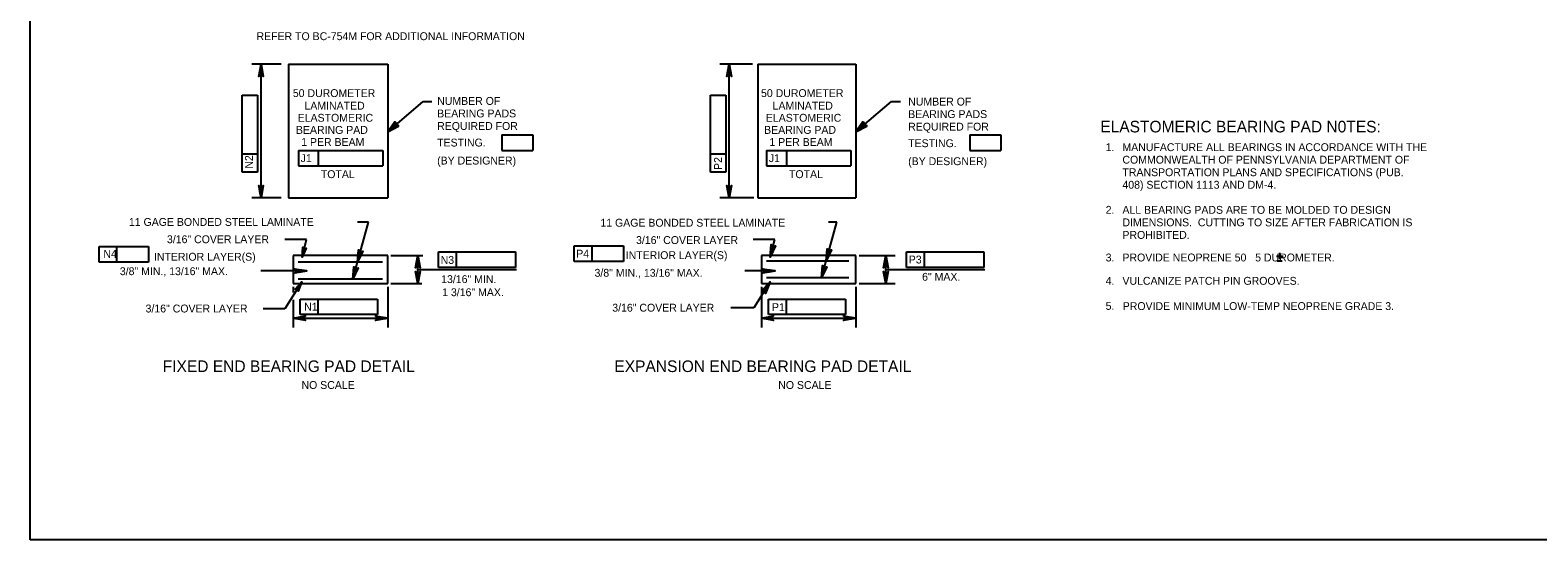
# Model space of a CAD drawing. Extents: x 638175 to 640495, y 294277 to 298435.
# Drawn here: x 639316 to 639891, y 296668 to 296863 of the extents above; entities that cross this region are included whole.
import ezdxf

# ---------------------------------------------------------------- set-up
doc = ezdxf.new("R2010")
doc.units = 0
for name, color, linetype in [('2', 7, 'Continuous'), ('3', 7, 'Continuous'), ('4', 7, 'Continuous'), ('5', 7, 'Continuous'), ('6', 7, 'Continuous'), ('7', 7, 'Continuous')]:
    doc.layers.add(name, color=color, linetype=linetype)

msp = doc.modelspace()

# ---------------------------------------------------------------- linework, layer by layer
at = {"layer": '2'}
for p, q in [((639316.46, 296668.46), (639316.46, 297232.46)), ((639412.15, 296849.9), (639400.92, 296849.9)), ((639591.87, 296849.9), (639579.41, 296849.9)), ((639466.32, 296835.68), (639469.58, 296835.68)), ((639644.82, 296835.69), (639648.32, 296835.69)), ((639412.15, 296798.94), (639400.92, 296798.94)), ((639592.34, 296798.94), (639579.41, 296798.94)), ((639416.74, 296765), (639416.74, 296762.87)), ((639416.74, 296760.06), (639416.74, 296749.49)), ((639452.77, 296765), (639452.77, 296749.49)), ((639595.22, 296765), (639595.22, 296749.49)), ((639631.26, 296765), (639631.26, 296749.49)), ((639416.74, 296753.03), (639452.77, 296753.03)), ((639595.22, 296753.03), (639631.26, 296753.03)), ((640102.46, 296668.46), (639316.46, 296668.46))]:
    msp.add_line(p, q, dxfattribs=at)
for points in [[(639404.47, 296849.9), (639405.34, 296845.24), (639405.09, 296845.6), (639404.78, 296845.78), (639404.47, 296845.84), (639404.15, 296845.78), (639403.84, 296845.6), (639403.59, 296845.24), (639404.47, 296849.9), (639403.84, 296845.6), (639404.15, 296845.78), (639404.47, 296849.9), (639404.47, 296845.84), (639404.78, 296845.78), (639404.47, 296849.9), (639405.09, 296845.6)], [(639582.95, 296849.9), (639583.82, 296845.24), (639583.58, 296845.6), (639583.26, 296845.78), (639582.95, 296845.84), (639582.64, 296845.78), (639582.33, 296845.6), (639582.08, 296845.24), (639582.95, 296849.9), (639582.33, 296845.6), (639582.64, 296845.78), (639582.95, 296849.9), (639582.95, 296845.84), (639583.26, 296845.78), (639582.95, 296849.9), (639583.58, 296845.6)], [(639631.26, 296824.18), (639644.82, 296835.69)], [(639452.77, 296824.18), (639455.76, 296827.87), (639455.65, 296827.44), (639455.71, 296827.09), (639455.87, 296826.81), (639456.11, 296826.61), (639456.45, 296826.49), (639456.89, 296826.53), (639452.77, 296824.18), (639456.45, 296826.49), (639456.11, 296826.61), (639452.77, 296824.18), (639455.87, 296826.81), (639455.71, 296827.09), (639452.77, 296824.18), (639455.65, 296827.44)], [(639631.26, 296824.18), (639634.24, 296827.87), (639634.13, 296827.44), (639634.19, 296827.09), (639634.35, 296826.81), (639634.6, 296826.61), (639634.94, 296826.49), (639635.37, 296826.53), (639631.26, 296824.18), (639634.94, 296826.49), (639634.6, 296826.61), (639631.26, 296824.18), (639634.35, 296826.81), (639634.19, 296827.09), (639631.26, 296824.18), (639634.13, 296827.44)], [(639404.47, 296798.94), (639403.59, 296803.61), (639403.84, 296803.25), (639404.15, 296803.06), (639404.47, 296803.01), (639404.78, 296803.06), (639405.09, 296803.25), (639405.34, 296803.61), (639404.47, 296798.94), (639405.09, 296803.25), (639404.78, 296803.06), (639404.47, 296798.94), (639404.47, 296803.01), (639404.15, 296803.06), (639404.47, 296798.94), (639403.84, 296803.25)], [(639582.95, 296798.94), (639582.08, 296803.61), (639582.33, 296803.25), (639582.64, 296803.06), (639582.95, 296803.01), (639583.26, 296803.06), (639583.58, 296803.25), (639583.82, 296803.61), (639582.95, 296798.94), (639583.58, 296803.25), (639583.26, 296803.06), (639582.95, 296798.94), (639582.95, 296803.01), (639582.64, 296803.06), (639582.95, 296798.94), (639582.33, 296803.25)], [(639441.26, 296774.37), (639441.66, 296779.09), (639441.8, 296778.68), (639442.05, 296778.42), (639442.34, 296778.28), (639442.66, 296778.25), (639443.01, 296778.35), (639443.34, 296778.63), (639441.26, 296774.37), (639443.01, 296778.35), (639442.66, 296778.25), (639441.26, 296774.37), (639442.34, 296778.28), (639442.05, 296778.42), (639441.26, 296774.37), (639441.8, 296778.68)], [(639598.59, 296776.35), (639598.91, 296781.08), (639599.06, 296780.67), (639599.32, 296780.41), (639599.61, 296780.28), (639599.92, 296780.26), (639600.27, 296780.36), (639600.6, 296780.64), (639598.59, 296776.35), (639600.27, 296780.36), (639599.92, 296780.26), (639598.59, 296776.35), (639599.61, 296780.28), (639599.32, 296780.41), (639598.59, 296776.35), (639599.06, 296780.67)], [(639619.87, 296774.81), (639620.27, 296779.54), (639620.41, 296779.13), (639620.66, 296778.86), (639620.95, 296778.73), (639621.27, 296778.7), (639621.62, 296778.79), (639621.95, 296779.07), (639619.87, 296774.81), (639621.62, 296778.79), (639621.27, 296778.7), (639619.87, 296774.81), (639620.95, 296778.73), (639620.66, 296778.86), (639619.87, 296774.81), (639620.41, 296779.13)], [(639421.99, 296771.04), (639417.33, 296770.17), (639417.69, 296770.41), (639417.88, 296770.73), (639417.93, 296771.04), (639417.88, 296771.35), (639417.69, 296771.66), (639417.33, 296771.91), (639421.99, 296771.04), (639417.69, 296771.66), (639417.88, 296771.35), (639421.99, 296771.04), (639417.93, 296771.04), (639417.88, 296770.73), (639421.99, 296771.04), (639417.69, 296770.41)], [(639439.48, 296767.92), (639439.88, 296772.65), (639440.02, 296772.23), (639440.27, 296771.97), (639440.56, 296771.84), (639440.87, 296771.81), (639441.23, 296771.9), (639441.56, 296772.18), (639439.48, 296767.92), (639441.23, 296771.9), (639440.87, 296771.81), (639439.48, 296767.92), (639440.56, 296771.84), (639440.27, 296771.97), (639439.48, 296767.92), (639440.02, 296772.23)], [(639464.23, 296776.96), (639465.1, 296772.3), (639464.85, 296772.66), (639464.54, 296772.84), (639464.23, 296772.9), (639463.91, 296772.84), (639463.6, 296772.66), (639463.35, 296772.3), (639464.23, 296776.96), (639463.6, 296772.66), (639463.91, 296772.84), (639464.23, 296776.96), (639464.23, 296772.9), (639464.54, 296772.84), (639464.23, 296776.96), (639464.85, 296772.66)], [(639600.48, 296771.04), (639595.82, 296770.17), (639596.18, 296770.41), (639596.36, 296770.73), (639596.42, 296771.04), (639596.36, 296771.35), (639596.18, 296771.66), (639595.82, 296771.91), (639600.48, 296771.04), (639596.18, 296771.66), (639596.36, 296771.35), (639600.48, 296771.04), (639596.42, 296771.04), (639596.36, 296770.73), (639600.48, 296771.04), (639596.18, 296770.41)], [(639618.1, 296768.42), (639618.5, 296773.14), (639618.64, 296772.73), (639618.89, 296772.47), (639619.18, 296772.33), (639619.5, 296772.3), (639619.85, 296772.4), (639620.18, 296772.68), (639618.1, 296768.42), (639619.85, 296772.4), (639619.5, 296772.3), (639618.1, 296768.42), (639619.18, 296772.33), (639618.89, 296772.47), (639618.1, 296768.42), (639618.64, 296772.73)], [(639642.71, 296776.96), (639643.58, 296772.3), (639643.34, 296772.66), (639643.02, 296772.84), (639642.71, 296772.9), (639642.4, 296772.84), (639642.09, 296772.66), (639641.84, 296772.3), (639642.71, 296776.96), (639642.09, 296772.66), (639642.4, 296772.84), (639642.71, 296776.96), (639642.71, 296772.9), (639643.02, 296772.84), (639642.71, 296776.96), (639643.34, 296772.66)], [(639464.23, 296766.23), (639463.35, 296770.89), (639463.6, 296770.53), (639463.91, 296770.34), (639464.23, 296770.29), (639464.54, 296770.34), (639464.85, 296770.53), (639465.1, 296770.89), (639464.23, 296766.23), (639464.85, 296770.53), (639464.54, 296770.34), (639464.23, 296766.23), (639464.23, 296770.29), (639463.91, 296770.34), (639464.23, 296766.23), (639463.6, 296770.53)], [(639598.51, 296766.89), (639596.78, 296762.48), (639596.76, 296762.92), (639596.59, 296763.24), (639596.36, 296763.45), (639596.06, 296763.57), (639595.7, 296763.58), (639595.3, 296763.41), (639598.51, 296766.89), (639595.7, 296763.58), (639596.06, 296763.57), (639598.51, 296766.89), (639596.36, 296763.45), (639596.59, 296763.24), (639598.51, 296766.89), (639596.76, 296762.92)], [(639642.71, 296766.23), (639641.84, 296770.89), (639642.09, 296770.53), (639642.4, 296770.34), (639642.71, 296770.29), (639643.02, 296770.34), (639643.34, 296770.53), (639643.58, 296770.89), (639642.71, 296766.23), (639643.34, 296770.53), (639643.02, 296770.34), (639642.71, 296766.23), (639642.71, 296770.29), (639642.4, 296770.34), (639642.71, 296766.23), (639642.09, 296770.53)], [(639416.74, 296753.03), (639421.4, 296753.9), (639421.04, 296753.65), (639420.85, 296753.34), (639420.8, 296753.03), (639420.85, 296752.72), (639421.04, 296752.4), (639421.4, 296752.16), (639416.74, 296753.03), (639421.04, 296752.4), (639420.85, 296752.72), (639416.74, 296753.03), (639420.8, 296753.03), (639420.85, 296753.34), (639416.74, 296753.03), (639421.04, 296753.65)], [(639452.77, 296753.03), (639448.11, 296752.16), (639448.47, 296752.4), (639448.65, 296752.72), (639448.71, 296753.03), (639448.65, 296753.34), (639448.47, 296753.65), (639448.11, 296753.9), (639452.77, 296753.03), (639448.47, 296753.65), (639448.65, 296753.34), (639452.77, 296753.03), (639448.71, 296753.03), (639448.65, 296752.72), (639452.77, 296753.03), (639448.47, 296752.4)], [(639595.22, 296753.03), (639599.88, 296753.9), (639599.53, 296753.65), (639599.34, 296753.34), (639599.29, 296753.03), (639599.34, 296752.72), (639599.53, 296752.4), (639599.88, 296752.16), (639595.22, 296753.03), (639599.53, 296752.4), (639599.34, 296752.72), (639595.22, 296753.03), (639599.29, 296753.03), (639599.34, 296753.34), (639595.22, 296753.03), (639599.53, 296753.65)], [(639631.26, 296753.03), (639626.59, 296752.16), (639626.95, 296752.4), (639627.14, 296752.72), (639627.19, 296753.03), (639627.14, 296753.34), (639626.95, 296753.65), (639626.59, 296753.9), (639631.26, 296753.03), (639626.95, 296753.65), (639627.14, 296753.34), (639631.26, 296753.03), (639627.19, 296753.03), (639627.14, 296752.72), (639631.26, 296753.03), (639626.95, 296752.4)]]:
    msp.add_lwpolyline(points, dxfattribs=at)
for points in [[(639404.07, 296847.54), (639404.86, 296847.54), (639404.47, 296849.9)], [(639582.56, 296847.54), (639583.34, 296847.54), (639582.95, 296849.9)], [(639631.26, 296824.18), (639635.42, 296826.24), (639633.96, 296827.95)], [(639404.07, 296801.31), (639404.86, 296801.31), (639404.47, 296798.94)], [(639582.56, 296801.31), (639583.34, 296801.31), (639582.95, 296798.94)], [(639419.3, 296753.46), (639419.3, 296752.6), (639416.74, 296753.03)], [(639450.21, 296753.46), (639450.21, 296752.6), (639452.77, 296753.03)], [(639597.78, 296753.46), (639597.78, 296752.6), (639595.22, 296753.03)], [(639628.7, 296753.46), (639628.7, 296752.6), (639631.26, 296753.03)]]:
    msp.add_lwpolyline(points, close=True, dxfattribs=at)
at = {"layer": '3'}
for p, q in [((639404.47, 296798.94), (639404.47, 296849.9)), ((639582.95, 296798.94), (639582.95, 296849.9)), ((639397.28, 296808.77), (639397.28, 296838.16)), ((639397.28, 296838.16), (639403.19, 296838.16)), ((639403.19, 296838.16), (639403.19, 296808.77)), ((639575.77, 296808.77), (639575.77, 296838.16)), ((639575.77, 296838.16), (639581.67, 296838.16)), ((639581.67, 296838.16), (639581.67, 296808.77)), ((639496.3, 296822.96), (639508.09, 296822.96)), ((639496.3, 296822.96), (639496.3, 296817.05)), ((639508.09, 296822.96), (639508.09, 296817.05)), ((639674.69, 296822.92), (639686.48, 296822.92)), ((639674.69, 296822.92), (639674.69, 296817.01)), ((639686.48, 296822.92), (639686.48, 296817.01)), ((639403.19, 296815.61), (639397.28, 296815.61)), ((639418.71, 296817.05), (639450.86, 296817.05)), ((639418.71, 296817.05), (639418.71, 296811.14)), ((639426.27, 296817.05), (639426.27, 296811.14)), ((639450.86, 296817.05), (639450.86, 296811.14)), ((639496.3, 296817.05), (639508.09, 296817.05)), ((639581.67, 296815.61), (639575.77, 296815.61)), ((639597.2, 296817.05), (639629.35, 296817.05)), ((639597.2, 296817.05), (639597.2, 296811.14)), ((639604.76, 296817.05), (639604.76, 296811.14)), ((639629.35, 296817.05), (639629.35, 296811.14)), ((639674.69, 296817.01), (639686.48, 296817.01)), ((639403.19, 296808.77), (639397.28, 296808.77)), ((639418.71, 296811.14), (639450.86, 296811.14)), ((639581.67, 296808.77), (639575.77, 296808.77)), ((639597.2, 296811.14), (639629.35, 296811.14)), ((639421.83, 296783.03), (639413.59, 296783.03)), ((639420.1, 296776.35), (639421.83, 296783.03)), ((639600.32, 296783.03), (639592.07, 296783.03)), ((639598.59, 296776.35), (639600.32, 296783.03)), ((639342.71, 296780.34), (639361.62, 296780.34)), ((639342.71, 296774.44), (639342.71, 296780.34)), ((639349.56, 296774.44), (639349.56, 296780.34)), ((639361.62, 296780.34), (639361.62, 296774.44)), ((639472.1, 296778.32), (639501.49, 296778.32)), ((639472.1, 296772.42), (639472.1, 296778.32)), ((639478.94, 296772.42), (639478.94, 296778.32)), ((639501.49, 296778.32), (639501.49, 296772.42)), ((639523.81, 296780.58), (639542.72, 296780.58)), ((639523.81, 296774.68), (639523.81, 296780.58)), ((639530.66, 296774.68), (639530.66, 296780.58)), ((639542.72, 296780.58), (639542.72, 296774.68)), ((639650.58, 296778.32), (639679.98, 296778.32)), ((639650.58, 296772.42), (639650.58, 296778.32)), ((639657.43, 296772.42), (639657.43, 296778.32)), ((639679.98, 296778.32), (639679.98, 296772.42)), ((639792.86, 296775.49), (639792.86, 296777.96)), ((639361.62, 296774.44), (639342.71, 296774.44)), ((639454, 296776.96), (639466.17, 296776.96)), ((639464.23, 296766.23), (639464.23, 296776.96)), ((639464.23, 296776.96), (639464.23, 296776.96)), ((639464.23, 296771.59), (639501.88, 296771.59)), ((639501.49, 296772.42), (639472.1, 296772.42)), ((639542.72, 296774.68), (639523.81, 296774.68)), ((639632.49, 296776.96), (639646.25, 296776.96)), ((639642.71, 296766.23), (639642.71, 296776.96)), ((639642.71, 296776.96), (639642.71, 296776.96)), ((639642.71, 296771.59), (639680.37, 296771.59)), ((639679.98, 296772.42), (639650.58, 296772.42)), ((639791.65, 296776.7), (639794.16, 296776.7)), ((639791.84, 296774.87), (639793.73, 296774.87)), ((639420.02, 296766.89), (639413.59, 296756.62)), ((639454, 296766.23), (639465.77, 296766.23)), ((639598.51, 296766.89), (639592.34, 296757.04)), ((639632.49, 296766.23), (639646.25, 296766.23)), ((639419.42, 296754.41), (639419.42, 296760.32)), ((639419.42, 296760.32), (639448.82, 296760.32)), ((639426.27, 296754.41), (639426.27, 296760.32)), ((639448.82, 296760.32), (639448.82, 296754.41)), ((639597.91, 296754.41), (639597.91, 296760.32)), ((639597.91, 296760.32), (639627.3, 296760.32)), ((639604.75, 296754.41), (639604.75, 296760.32)), ((639627.3, 296760.32), (639627.3, 296754.41)), ((639413.59, 296756.62), (639405.24, 296756.62)), ((639448.82, 296754.41), (639419.42, 296754.41)), ((639592.34, 296757.04), (639583.63, 296757.04)), ((639627.3, 296754.41), (639597.91, 296754.41))]:
    msp.add_line(p, q, dxfattribs=at)
for points in [[(639452.77, 296824.18), (639466.32, 296835.68)], [(639420.1, 296776.35), (639420.36, 296780.13), (639420.48, 296779.8), (639420.69, 296779.6), (639420.92, 296779.49), (639421.17, 296779.47), (639421.45, 296779.55), (639421.71, 296779.78), (639420.1, 296776.35), (639421.45, 296779.55), (639421.17, 296779.47), (639420.1, 296776.35), (639420.92, 296779.49), (639420.69, 296779.6), (639420.1, 296776.35), (639420.48, 296779.8)], [(639420.02, 296766.89), (639418.64, 296763.36), (639418.62, 296763.71), (639418.49, 296763.97), (639418.3, 296764.14), (639418.07, 296764.24), (639417.77, 296764.24), (639417.45, 296764.11), (639420.02, 296766.89), (639417.77, 296764.24), (639418.07, 296764.24), (639420.02, 296766.89), (639418.3, 296764.14), (639418.49, 296763.97), (639420.02, 296766.89), (639418.62, 296763.71)]]:
    msp.add_lwpolyline(points, dxfattribs=at)
for points in [[(639452.77, 296824.18), (639456.93, 296826.24), (639455.47, 296827.95)], [(639421.16, 296778.72), (639420.33, 296778.93), (639420.11, 296776.35)], [(639599.64, 296778.72), (639598.82, 296778.93), (639598.59, 296776.35)], [(639463.8, 296774.28), (639464.65, 296774.28), (639464.23, 296776.84)], [(639642.28, 296774.28), (639643.14, 296774.28), (639642.71, 296776.84)], [(639419.03, 296764.5), (639418.3, 296764.95), (639420.02, 296766.89)], [(639463.8, 296768.79), (639464.65, 296768.79), (639464.23, 296766.23)], [(639597.51, 296764.5), (639596.79, 296764.95), (639598.51, 296766.89)], [(639642.28, 296768.79), (639643.14, 296768.79), (639642.71, 296766.23)]]:
    msp.add_lwpolyline(points, close=True, dxfattribs=at)
at = {"layer": '4'}
for p, q in [((639414.89, 296849.9), (639452.77, 296849.9)), ((639414.89, 296849.9), (639414.89, 296798.94)), ((639452.77, 296849.9), (639452.77, 296798.94)), ((639593.91, 296849.9), (639593.91, 296798.94)), ((639593.91, 296849.9), (639631.26, 296849.9)), ((639631.26, 296849.9), (639631.26, 296798.94)), ((639414.89, 296798.94), (639452.77, 296798.94)), ((639593.91, 296798.94), (639631.26, 296798.94)), ((639452.77, 296776.96), (639416.74, 296776.96)), ((639416.74, 296776.96), (639416.74, 296766.23)), ((639450.82, 296774.37), (639418.61, 296774.37)), ((639452.77, 296766.23), (639452.77, 296776.96)), ((639631.26, 296776.96), (639595.22, 296776.96)), ((639595.22, 296776.96), (639595.22, 296766.23)), ((639628.58, 296774.81), (639597.21, 296774.81)), ((639631.26, 296766.23), (639631.26, 296776.96)), ((639416.74, 296766.23), (639452.77, 296766.23)), ((639450.82, 296767.92), (639418.61, 296767.92)), ((639595.22, 296766.23), (639631.26, 296766.23)), ((639628.58, 296768.42), (639597.21, 296768.42))]:
    msp.add_line(p, q, dxfattribs=at)
at = {"layer": '5'}
for p, q in [((639439.48, 296767.92), (639445.5, 296789.69)), ((639618.1, 296768.42), (639623.98, 296789.69)), ((639421.99, 296771.04), (639404.4, 296771.04)), ((639600.48, 296771.04), (639588.88, 296771.04))]:
    msp.add_line(p, q, dxfattribs=at)
for points in [[(639442.64, 296777.53), (639441.7, 296777.79), (639441.38, 296774.81)], [(639621.13, 296777.53), (639620.18, 296777.79), (639619.87, 296774.81)], [(639419.04, 296771.53), (639419.04, 296770.55), (639421.99, 296771.04)], [(639440.81, 296771.13), (639439.86, 296771.39), (639439.55, 296768.42)], [(639597.53, 296771.53), (639597.53, 296770.55), (639600.48, 296771.04)], [(639619.29, 296771.13), (639618.34, 296771.39), (639618.03, 296768.42)]]:
    msp.add_lwpolyline(points, close=True, dxfattribs=at)
at = {"layer": '6'}
for p, q in [((639445.5, 296789.69), (639441.28, 296789.69)), ((639623.98, 296789.69), (639620.77, 296789.69))]:
    msp.add_line(p, q, dxfattribs=at)
at = {"layer": '7'}
for p, q in [((639404.47, 296849.9), (639404.47, 296849.9)), ((639416.74, 296849.9), (639416.74, 296849.9)), ((639582.95, 296849.9), (639582.95, 296849.9)), ((639595.22, 296849.9), (639595.22, 296849.9)), ((639416.74, 296798.94), (639416.74, 296798.94)), ((639595.22, 296798.94), (639595.22, 296798.94)), ((639452.77, 296776.96), (639452.77, 296776.96)), ((639631.26, 296776.96), (639631.26, 296776.96)), ((639416.74, 296766.23), (639416.74, 296766.23)), ((639452.77, 296766.23), (639452.77, 296766.23)), ((639595.22, 296766.23), (639595.22, 296766.23)), ((639631.26, 296766.23), (639631.26, 296766.23)), ((639416.74, 296753.03), (639416.74, 296753.03)), ((639595.22, 296753.03), (639595.22, 296753.03))]:
    msp.add_line(p, q, dxfattribs=at)

# ---------------------------------------------------------------- texts
at = {"layer": '3'}
for s, height, p in [('REFER TO BC-754M FOR ADDITIONAL INFORMATION', 3, (639402.75, 296859.11)), ('50 DUROMETER', 3, (639416.6, 296837.39)), ('50 DUROMETER', 3, (639595.09, 296837.39)), ('LAMINATED', 3, (639421.03, 296832.59)), ('NUMBER OF', 3, (639471.62, 296834.41)), ('LAMINATED', 3, (639599.51, 296832.59)), ('NUMBER OF', 3, (639651.19, 296834.16)), ('ELASTOMERIC', 3, (639418.45, 296827.98)), ('BEARING PADS', 3, (639471.62, 296829.63)), ('ELASTOMERIC', 3, (639596.93, 296827.98)), ('BEARING PADS', 3, (639651.19, 296829.38)), ('BEARING PAD', 3, (639417.78, 296823.36)), ('REQUIRED FOR', 3, (639471.62, 296824.85)), ('BEARING PAD', 3, (639596.27, 296823.36)), ('REQUIRED FOR', 3, (639651.19, 296824.6)), ('ELASTOMERIC BEARING PAD N0TES:', 4.4292, (639724.42, 296823.9)), ('1 PER BEAM', 3, (639419.79, 296818.74)), ('TESTING.', 3, (639471.62, 296818.53)), ('1 PER BEAM', 3, (639598.27, 296818.74)), ('TESTING.', 3, (639651.19, 296818.28)), ('1.', 3, (639726.48, 296816.77)), ('MANUFACTURE ALL BEARINGS IN ACCORDANCE WITH THE', 3, (639732.87, 296816.77)), ('(BY DESIGNER)', 3, (639471.62, 296811.66)), ('(BY DESIGNER)', 3, (639651.19, 296811.41)), ('COMMONWEALTH OF PENNSYLVANIA DEPARTMENT OF', 3, (639732.87, 296811.99)), ('TOTAL', 3, (639427.27, 296806.47)), ('TOTAL', 3, (639605.76, 296806.47)), ('TRANSPORTATION PLANS AND SPECIFICATIONS (PUB.', 3, (639732.87, 296807.21)), ('408) SECTION 1113 AND DM-4.', 3, (639732.87, 296802.43)), ('2.', 3, (639726.48, 296792.86)), ('ALL BEARING PADS ARE TO BE MOLDED TO DESIGN', 3, (639732.87, 296792.86)), ('11 GAGE BONDED STEEL LAMINATE', 3, (639354.11, 296788.24)), ('11 GAGE BONDED STEEL LAMINATE', 3, (639533.85, 296787.94)), ('DIMENSIONS.  CUTTING TO SIZE AFTER FABRICATION IS', 3, (639732.87, 296788.08)), ('3/16" COVER LAYER', 3, (639368.61, 296781.64)), ('3/16" COVER LAYER', 3, (639547.45, 296781.33)), ('PROHIBITED.', 3, (639732.87, 296783.3)), ('N4', 3, (639344.38, 296776.05)), ('INTERIOR LAYER(S)', 3, (639363.65, 296774.96)), ('P4', 3, (639524.64, 296776.16)), ('INTERIOR LAYER(S)', 3, (639543.51, 296775.57)), ('3.', 3, (639726.48, 296774.68)), ('PROVIDE NEOPRENE 50   5 DUROMETER.', 3, (639732.87, 296774.68)), ('3/8" MIN., 13/16" MAX.', 3, (639350.65, 296769.45)), ('N3', 3, (639472.95, 296773.74)), ('3/8" MIN., 13/16" MAX.', 3, (639531.62, 296768.84)), ('P3', 3, (639651.41, 296773.9)), (' 13/16" MIN.', 3, (639472.04, 296766.43)), ('6" MAX.', 3, (639656.5, 296767.32)), ('4.', 3, (639726.48, 296765.78)), ('VULCANIZE PATCH PIN GROOVES.', 3, (639732.87, 296765.78)), ('1 3/16" MAX.', 3, (639473.53, 296761.43)), ('3/16" COVER LAYER', 3, (639360.46, 296755.22)), ('N1', 3, (639420.91, 296755.9)), ('3/16" COVER LAYER', 3, (639538.38, 296755.53)), ('P1', 3, (639599.26, 296755.74)), ('5.', 3, (639726.48, 296756.22)), ('PROVIDE MINIMUM LOW-TEMP NEOPRENE GRADE 3.', 3, (639732.99, 296756.14)), ('FIXED END BEARING PAD DETAIL', 4.4292, (639367, 296732.48)), ('EXPANSION END BEARING PAD DETAIL', 4.4292, (639539.18, 296732.48)), ('NO SCALE', 3, (639419.9, 296726.04)), ('NO SCALE', 3, (639601.66, 296726.04))]:
    msp.add_text(s, height=height, dxfattribs=at).set_placement(p)
for s, rotation, p in [('N2', 90, (639401.38, 296810.08)), ('J1', 359.93823, (639419.58, 296812.59)), ('P2', 90, (639580.19, 296809.58)), ('J1', 359.93823, (639598.06, 296812.59))]:
    msp.add_text(s, height=3, rotation=rotation, dxfattribs=at).set_placement(p)

doc.saveas('drawing.dxf')
